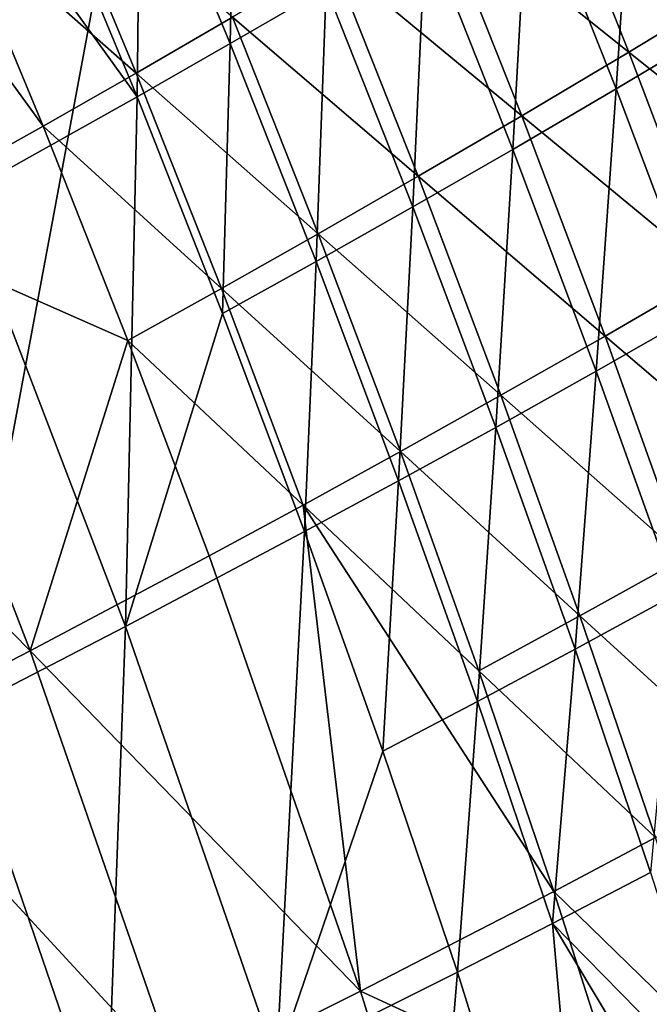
# Model space of a CAD drawing. Header units: metres. Extents: x -1 to 1402, y -1402 to 1.
# Tile 354 of 444: x 1251 to 1270, y -371 to -341. Entities that reach past the tile are written whole.
import ezdxf

# ---------------------------------------------------------------- set-up
doc = ezdxf.new("R2010")
doc.units = ezdxf.units.M

msp = doc.modelspace()

# ---------------------------------------------------------------- linework, layer by layer
at = {"layer": 'None0'}
for points in [[(1249.565674, -346.731201, -367.944855), (1246.723999, -332.384979, -339.937592), (1254.909424, -343.741699, -311.947876)], [(1246.723999, -332.384979, -339.937592), (1252.213623, -337.240906, -311.943481), (1254.909424, -343.741699, -311.947876)], [(1273.279907, -332.794067, -144.204163), (1272.623779, -341.582123, -172.121323), (1269.954102, -334.855438, -172.117264)], [(1249.401489, -338.202789, -311.585205), (1243.934814, -333.418304, -339.592041), (1252.07312, -344.630463, -311.590149)], [(1243.934814, -333.418304, -339.592041), (1246.725708, -347.620911, -367.617249), (1252.07312, -344.630463, -311.590149)], [(1257.895996, -333.8797, -255.968506), (1257.718872, -342.136414, -283.955688), (1255.006714, -335.601196, -283.95108)], [(1257.718872, -342.136414, -283.955688), (1257.895996, -333.8797, -255.968506), (1260.624512, -340.450439, -255.97316)], [(1269.954102, -334.855438, -172.117264), (1269.389771, -343.505402, -200.055832), (1266.738525, -336.815155, -200.051392)], [(1269.954102, -334.855438, -172.117264), (1272.623779, -341.582123, -172.121323), (1269.389771, -343.505402, -200.055832)], [(1254.909424, -343.741699, -311.947876), (1252.213623, -337.240906, -311.943481), (1255.006714, -335.601196, -283.95108)], [(1255.006714, -335.601196, -283.95108), (1257.718872, -342.136414, -283.955688), (1254.909424, -343.741699, -311.947876)], [(1269.77124, -342.390198, -171.704468), (1267.12561, -335.739044, -171.699768), (1263.908203, -337.699524, -199.647308)], [(1267.12561, -335.739044, -171.699768), (1269.77124, -342.390198, -171.704468), (1273.119019, -340.36441, -143.776718)], [(1254.883911, -343.0242, -283.586884), (1252.196045, -336.562103, -283.581665), (1249.401489, -338.202789, -311.585205)], [(1257.790894, -341.337036, -255.593552), (1252.196045, -336.562103, -283.581665), (1254.883911, -343.0242, -283.586884)], [(1266.263794, -345.332123, -228.00885), (1263.629883, -338.678406, -228.004166), (1266.738525, -336.815155, -200.051392)], [(1266.738525, -336.815155, -200.051392), (1269.389771, -343.505402, -200.055832), (1266.263794, -345.332123, -228.00885)], [(1266.5354, -344.31427, -199.652451), (1263.908203, -337.699524, -199.647308), (1260.797852, -339.563812, -227.612778)], [(1266.5354, -344.31427, -199.652451), (1269.77124, -342.390198, -171.704468), (1263.908203, -337.699524, -199.647308)], [(1252.07312, -344.630463, -311.590149), (1254.883911, -343.0242, -283.586884), (1249.401489, -338.202789, -311.585205)], [(1263.629883, -338.678406, -228.004166), (1263.241943, -347.067932, -255.977951), (1260.624512, -340.450439, -255.97316)], [(1263.241943, -347.067932, -255.977951), (1263.629883, -338.678406, -228.004166), (1266.263794, -345.332123, -228.00885)], [(1263.407715, -346.142059, -227.618179), (1260.797852, -339.563812, -227.612778), (1257.790894, -341.337036, -255.593552)], [(1260.797852, -339.563812, -227.612778), (1263.407715, -346.142059, -227.618179), (1266.5354, -344.31427, -199.652451)], [(1260.320435, -348.718384, -283.960419), (1257.718872, -342.136414, -283.955688), (1260.624512, -340.450439, -255.97316)], [(1260.624512, -340.450439, -255.97316), (1263.241943, -347.067932, -255.977951), (1260.320435, -348.718384, -283.960419)], [(1273.119019, -340.36441, -143.776718), (1269.77124, -342.390198, -171.704468), (1275.672363, -347.093933, -143.78093)], [(1260.384399, -347.879059, -255.59903), (1257.790894, -341.337036, -255.593552), (1254.883911, -343.0242, -283.586884)], [(1260.384399, -347.879059, -255.59903), (1263.407715, -346.142059, -227.618179), (1257.790894, -341.337036, -255.593552)], [(1272.623779, -341.582123, -172.121323), (1271.929443, -350.240173, -200.060394), (1269.389771, -343.505402, -200.055832)], [(1257.718872, -342.136414, -283.955688), (1257.495361, -350.289215, -311.952423), (1254.909424, -343.741699, -311.947876)], [(1257.495361, -350.289215, -311.952423), (1257.718872, -342.136414, -283.955688), (1260.320435, -348.718384, -283.960419)], [(1269.77124, -342.390198, -171.704468), (1266.5354, -344.31427, -199.652451), (1272.304932, -349.08371, -171.70929)], [(1275.672363, -347.093933, -143.78093), (1269.77124, -342.390198, -171.704468), (1272.304932, -349.08371, -171.70929)], [(1257.461426, -349.530731, -283.592224), (1254.883911, -343.0242, -283.586884), (1252.07312, -344.630463, -311.590149)], [(1254.883911, -343.0242, -283.586884), (1257.461426, -349.530731, -283.592224), (1260.384399, -347.879059, -255.59903)], [(1269.389771, -343.505402, -200.055832), (1268.786621, -352.030334, -228.013672), (1266.263794, -345.332123, -228.00885)], [(1269.389771, -343.505402, -200.055832), (1271.929443, -350.240173, -200.060394), (1268.786621, -352.030334, -228.013672)], [(1254.909424, -343.741699, -311.947876), (1254.564087, -359.742889, -367.952637), (1249.565674, -346.731201, -367.944855)], [(1254.909424, -343.741699, -311.947876), (1257.495361, -350.289215, -311.952423), (1254.564087, -359.742889, -367.952637)], [(1266.5354, -344.31427, -199.652451), (1263.407715, -346.142059, -227.618179), (1269.051025, -350.971283, -199.657715)], [(1272.304932, -349.08371, -171.70929), (1266.5354, -344.31427, -199.652451), (1269.051025, -350.971283, -199.657715)], [(1252.07312, -344.630463, -311.590149), (1246.725708, -347.620911, -367.617249), (1254.634888, -351.102631, -311.595215)], [(1254.634888, -351.102631, -311.595215), (1257.461426, -349.530731, -283.592224), (1252.07312, -344.630463, -311.590149)], [(1265.748657, -353.729858, -255.98288), (1263.241943, -347.067932, -255.977951), (1266.263794, -345.332123, -228.00885)], [(1266.263794, -345.332123, -228.00885), (1268.786621, -352.030334, -228.013672), (1265.748657, -353.729858, -255.98288)], [(1263.407715, -346.142059, -227.618179), (1260.384399, -347.879059, -255.59903), (1265.906494, -352.762543, -227.623718)], [(1269.051025, -350.971283, -199.657715), (1263.407715, -346.142059, -227.618179), (1265.906494, -352.762543, -227.623718)], [(1254.564087, -359.742889, -367.952637), (1249.493042, -362.364319, -423.947754), (1249.565674, -346.731201, -367.944855)], [(1263.241943, -347.067932, -255.977951), (1262.811646, -355.344757, -283.965271), (1260.320435, -348.718384, -283.960419)], [(1262.811646, -355.344757, -283.965271), (1263.241943, -347.067932, -255.977951), (1265.748657, -353.729858, -255.98288)], [(1241.718506, -350.349823, -423.659607), (1251.675903, -360.479797, -367.625336), (1246.725708, -347.620911, -367.617249)], [(1246.725708, -347.620911, -367.617249), (1251.675903, -360.479797, -367.625336), (1254.634888, -351.102631, -311.595215)], [(1260.384399, -347.879059, -255.59903), (1257.461426, -349.530731, -283.592224), (1262.867065, -354.463318, -255.60463)], [(1265.906494, -352.762543, -227.623718), (1260.384399, -347.879059, -255.59903), (1262.867065, -354.463318, -255.60463)], [(1259.971313, -356.881195, -311.957092), (1257.495361, -350.289215, -311.952423), (1260.320435, -348.718384, -283.960419)], [(1260.320435, -348.718384, -283.960419), (1262.811646, -355.344757, -283.965271), (1259.971313, -356.881195, -311.957092)], [(1269.051025, -350.971283, -199.657715), (1274.727051, -355.817322, -171.714203), (1272.304932, -349.08371, -171.70929)], [(1257.461426, -349.530731, -283.592224), (1254.634888, -351.102631, -311.595215), (1259.928589, -356.079529, -283.597717)], [(1262.867065, -354.463318, -255.60463), (1257.461426, -349.530731, -283.592224), (1259.928589, -356.079529, -283.597717)], [(1241.718506, -350.349823, -423.659607), (1246.599609, -363.099396, -423.664093), (1251.675903, -360.479797, -367.625336)], [(1254.564087, -359.742889, -367.952637), (1257.495361, -350.289215, -311.952423), (1259.971313, -356.881195, -311.957092)], [(1271.929443, -350.240173, -200.060394), (1271.198242, -358.77066, -228.018631), (1268.786621, -352.030334, -228.013672)], [(1265.906494, -352.762543, -227.623718), (1271.455444, -357.668365, -199.663101), (1269.051025, -350.971283, -199.657715)], [(1271.455444, -357.668365, -199.663101), (1274.727051, -355.817322, -171.714203), (1269.051025, -350.971283, -199.657715)], [(1254.634888, -351.102631, -311.595215), (1251.675903, -360.479797, -367.625336), (1257.086792, -357.617035, -311.600403)], [(1259.928589, -356.079529, -283.597717), (1254.634888, -351.102631, -311.595215), (1257.086792, -357.617035, -311.600403)], [(1268.786621, -352.030334, -228.013672), (1268.144775, -360.433899, -255.987946), (1265.748657, -353.729858, -255.98288)], [(1268.786621, -352.030334, -228.013672), (1271.198242, -358.77066, -228.018631), (1268.144775, -360.433899, -255.987946)], [(1262.867065, -354.463318, -255.60463), (1268.294434, -359.423004, -227.629379), (1265.906494, -352.762543, -227.623718)], [(1268.294434, -359.423004, -227.629379), (1271.455444, -357.668365, -199.663101), (1265.906494, -352.762543, -227.623718)], [(1265.192749, -362.013275, -283.970276), (1262.811646, -355.344757, -283.965271), (1265.748657, -353.729858, -255.98288)], [(1265.748657, -353.729858, -255.98288), (1268.144775, -360.433899, -255.987946), (1265.192749, -362.013275, -283.970276)], [(1259.928589, -356.079529, -283.597717), (1265.23938, -361.087555, -255.610352), (1262.867065, -354.463318, -255.60463)], [(1265.23938, -361.087555, -255.610352), (1268.294434, -359.423004, -227.629379), (1262.867065, -354.463318, -255.60463)], [(1262.811646, -355.344757, -283.965271), (1262.337524, -363.51532, -311.961884), (1259.971313, -356.881195, -311.957092)], [(1262.337524, -363.51532, -311.961884), (1262.811646, -355.344757, -283.965271), (1265.192749, -362.013275, -283.970276)], [(1257.086792, -357.617035, -311.600403), (1261.662598, -370.763824, -311.611176), (1259.928589, -356.079529, -283.597717)], [(1261.662598, -370.763824, -311.611176), (1267.501831, -367.749573, -255.616196), (1259.928589, -356.079529, -283.597717)], [(1267.501831, -367.749573, -255.616196), (1265.23938, -361.087555, -255.610352), (1259.928589, -356.079529, -283.597717)], [(1259.126953, -372.924072, -367.960846), (1254.564087, -359.742889, -367.952637), (1259.971313, -356.881195, -311.957092)], [(1259.971313, -356.881195, -311.957092), (1262.337524, -363.51532, -311.961884), (1259.126953, -372.924072, -367.960846)], [(1257.086792, -357.617035, -311.600403), (1251.675903, -360.479797, -367.625336), (1261.662598, -370.763824, -311.611176)], [(1273.749023, -364.403198, -199.66861), (1271.455444, -357.668365, -199.663101), (1268.294434, -359.423004, -227.629379)], [(1271.198242, -358.77066, -228.018631), (1270.430542, -367.177704, -255.993134), (1268.144775, -360.433899, -255.987946)], [(1270.571899, -366.121246, -227.635147), (1268.294434, -359.423004, -227.629379), (1265.23938, -361.087555, -255.610352)], [(1273.749023, -364.403198, -199.66861), (1268.294434, -359.423004, -227.629379), (1270.571899, -366.121246, -227.635147)], [(1249.493042, -362.364319, -423.947754), (1254.564087, -359.742889, -367.952637), (1253.989502, -375.437653, -423.953613)], [(1254.564087, -359.742889, -367.952637), (1259.126953, -372.924072, -367.960846), (1253.989502, -375.437653, -423.953613)], [(1246.599609, -363.099396, -423.664093), (1256.192017, -373.499786, -367.63382), (1251.675903, -360.479797, -367.625336)], [(1251.675903, -360.479797, -367.625336), (1256.192017, -373.499786, -367.63382), (1261.662598, -370.763824, -311.611176)], [(1268.144775, -360.433899, -255.987946), (1267.463745, -368.721619, -283.975403), (1265.192749, -362.013275, -283.970276)], [(1268.144775, -360.433899, -255.987946), (1270.430542, -367.177704, -255.993134), (1267.463745, -368.721619, -283.975403)], [(1270.571899, -366.121246, -227.635147), (1265.23938, -361.087555, -255.610352), (1267.501831, -367.749573, -255.616196)], [(1264.594116, -370.189362, -311.966797), (1262.337524, -363.51532, -311.961884), (1265.192749, -362.013275, -283.970276)], [(1265.192749, -362.013275, -283.970276), (1267.463745, -368.721619, -283.975403), (1264.594116, -370.189362, -311.966797)], [(1253.989502, -375.437653, -423.953613), (1249.531616, -375.65033, -469.019775), (1249.493042, -362.364319, -423.947754)], [(1246.599609, -363.099396, -423.664093), (1251.049683, -376.011719, -423.668884), (1256.192017, -373.499786, -367.63382)], [(1262.337524, -363.51532, -311.961884), (1264.594116, -370.189362, -311.966797), (1259.126953, -372.924072, -367.960846)], [(1272.739624, -372.855011, -227.641037), (1270.571899, -366.121246, -227.635147), (1267.501831, -367.749573, -255.616196)], [(1270.430542, -367.177704, -255.993134), (1272.606079, -373.959015, -255.998444), (1267.463745, -368.721619, -283.975403)], [(1269.654663, -374.447144, -255.622162), (1267.501831, -367.749573, -255.616196), (1261.662598, -370.763824, -311.611176)], [(1267.501831, -367.749573, -255.616196), (1269.654663, -374.447144, -255.622162), (1272.739624, -372.855011, -227.641037)], [(1267.463745, -368.721619, -283.975403), (1268.779297, -383.647888, -311.97699), (1264.594116, -370.189362, -311.966797)], [(1272.606079, -373.959015, -255.998444), (1274.671631, -380.775452, -256.003876), (1267.463745, -368.721619, -283.975403)], [(1274.671631, -380.775452, -256.003876), (1268.779297, -383.647888, -311.97699), (1267.463745, -368.721619, -283.975403)], [(1264.594116, -370.189362, -311.966797), (1263.255249, -386.256622, -367.969421), (1259.126953, -372.924072, -367.960846)], [(1268.779297, -383.647888, -311.97699), (1263.255249, -386.256622, -367.969421), (1264.594116, -370.189362, -311.966797)], [(1261.662598, -370.763824, -311.611176), (1256.192017, -373.499786, -367.63382), (1265.803833, -384.053375, -311.622375)], [(1265.803833, -384.053375, -311.622375), (1269.654663, -374.447144, -255.622162), (1261.662598, -370.763824, -311.611176)]]:
    msp.add_3dface(points, dxfattribs=at)
at = {"layer": 'None01'}
for points in [[(1150.81958, -781.702271, -521.977783), (1294.119019, -124.129761, -521.977783), (1274.459961, -120.453018, -521.977783)], [(1274.459961, -120.453018, -521.977783), (1274.459961, -120.453018, -541.977783), (1150.81958, -781.702271, -521.977783)], [(1274.459961, -120.453018, -541.977783), (1150.81958, -781.702271, -541.977783), (1150.81958, -781.702271, -521.977783)], [(1294.119019, -124.129761, -541.977783), (1150.81958, -781.702271, -541.977783), (1274.459961, -120.453018, -541.977783)], [(1170.478882, -785.378174, -521.977783), (1294.119019, -124.129761, -521.977783), (1150.81958, -781.702271, -521.977783)], [(1294.119019, -124.129761, -541.977783), (1170.478882, -785.378174, -541.977783), (1150.81958, -781.702271, -541.977783)], [(1170.478882, -785.378174, -521.977783), (1170.478882, -785.378174, -541.977783), (1294.119019, -124.129761, -521.977783)], [(1170.478882, -785.378174, -541.977783), (1294.119019, -124.129761, -541.977783), (1294.119019, -124.129761, -521.977783)]]:
    msp.add_3dface(points, dxfattribs=at)

doc.saveas('drawing.dxf')
